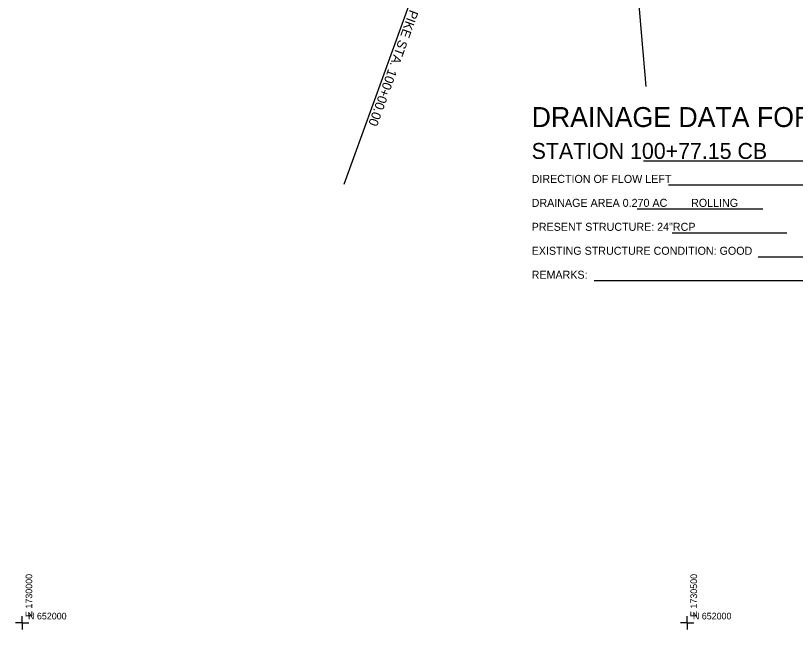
# Model space of a CAD drawing. Extents: x 1729869 to 1735532, y 648588 to 653771.
# Drawn here: x 1729995 to 1730581, y 651995 to 652457 of the extents above; entities that cross this region are included whole.
import ezdxf

# ---------------------------------------------------------------- set-up
doc = ezdxf.new("R2010")
doc.units = 0
for name, color, linetype in [('SURVEY - CENTERLINE - Preliminary Text', 7, 'Continuous'), ('SURVEY - CONTROL - Grid', 7, 'Continuous'), ('SURVEY - CONTROL - Grid Text', 7, 'Continuous'), ('SURVEY - DRAINAGE - Area Shapes Text', 7, 'Continuous')]:
    doc.layers.add(name, color=color, linetype=linetype)

msp = doc.modelspace()

# ---------------------------------------------------------------- linework, layer by layer
at = {"layer": 'SURVEY - CENTERLINE - Preliminary Text'}
msp.add_line((1730242, 652329.89), (1730309.58, 652516.25), dxfattribs=at)
at = {"layer": 'SURVEY - CONTROL - Grid'}
for p, q in [((1730000, 652000), (1730000, 652005)), ((1730500, 652000), (1730500, 652005)), ((1730000, 652000), (1729995, 652000)), ((1730000, 652000), (1730005, 652000)), ((1730000, 652000), (1730000, 651995)), ((1730500, 652000), (1730495, 652000)), ((1730500, 652000), (1730505, 652000)), ((1730500, 652000), (1730500, 651995))]:
    msp.add_line(p, q, dxfattribs=at)
at = {"layer": 'SURVEY - DRAINAGE - Area Shapes Text'}
for p, q in [((1730469.1, 652403.22), (1730443.4, 652701.86)), ((1730467.1, 652347.33), (1730617.4, 652347.33)), ((1730485.95, 652329.33), (1730621.9, 652329.33)), ((1730462.45, 652311.33), (1730556.85, 652311.33)), ((1730488.85, 652293.33), (1730575.1, 652293.33)), ((1730553.45, 652275.33), (1730695.05, 652275.33)), ((1730430.1, 652257.33), (1730694.45, 652257.33))]:
    msp.add_line(p, q, dxfattribs=at)

# ---------------------------------------------------------------- texts
at = {"layer": 'SURVEY - CENTERLINE - Preliminary Text'}
msp.add_text('HILLSBORO PIKE STA. 100+00.00', height=7, rotation=250.06695, dxfattribs=at).set_placement((1730310.63, 652514.29))
at = {"layer": 'SURVEY - CONTROL - Grid Text'}
for s, p in [(' E 1730000 ', (1730007.5, 652002.5)), (' E 1730500 ', (1730507.5, 652002.5))]:
    msp.add_text(s, height=5, rotation=90, dxfattribs=at).set_placement(p)
for p in [(1730002.5, 652002.5), (1730502.5, 652002.5)]:
    msp.add_text(' N 652000 ', height=5, dxfattribs=at).set_placement(p)
at = {"layer": 'SURVEY - DRAINAGE - Area Shapes Text'}
for s, height, p in [('DRAINAGE DATA FOR PIPE', 15, (1730383.1, 652372.83)), ('STATION 100+77.15 CB        ', 12, (1730383.1, 652348.83)), ('DIRECTION OF FLOW LEFT                   ', 6.0198, (1730383.1, 652330.81)), ('DRAINAGE AREA 0.270 AC        ROLLING', 6.0198, (1730383.1, 652312.79)), ('PRESENT STRUCTURE: 24"RCP                      ', 6.0198, (1730383.1, 652294.77)), ('EXISTING STRUCTURE CONDITION: GOOD                      ', 6.0198, (1730383.1, 652276.75)), ('REMARKS:                                                  ', 6.0198, (1730383.1, 652258.73))]:
    msp.add_text(s, height=height, dxfattribs=at).set_placement(p)

doc.saveas('drawing.dxf')
